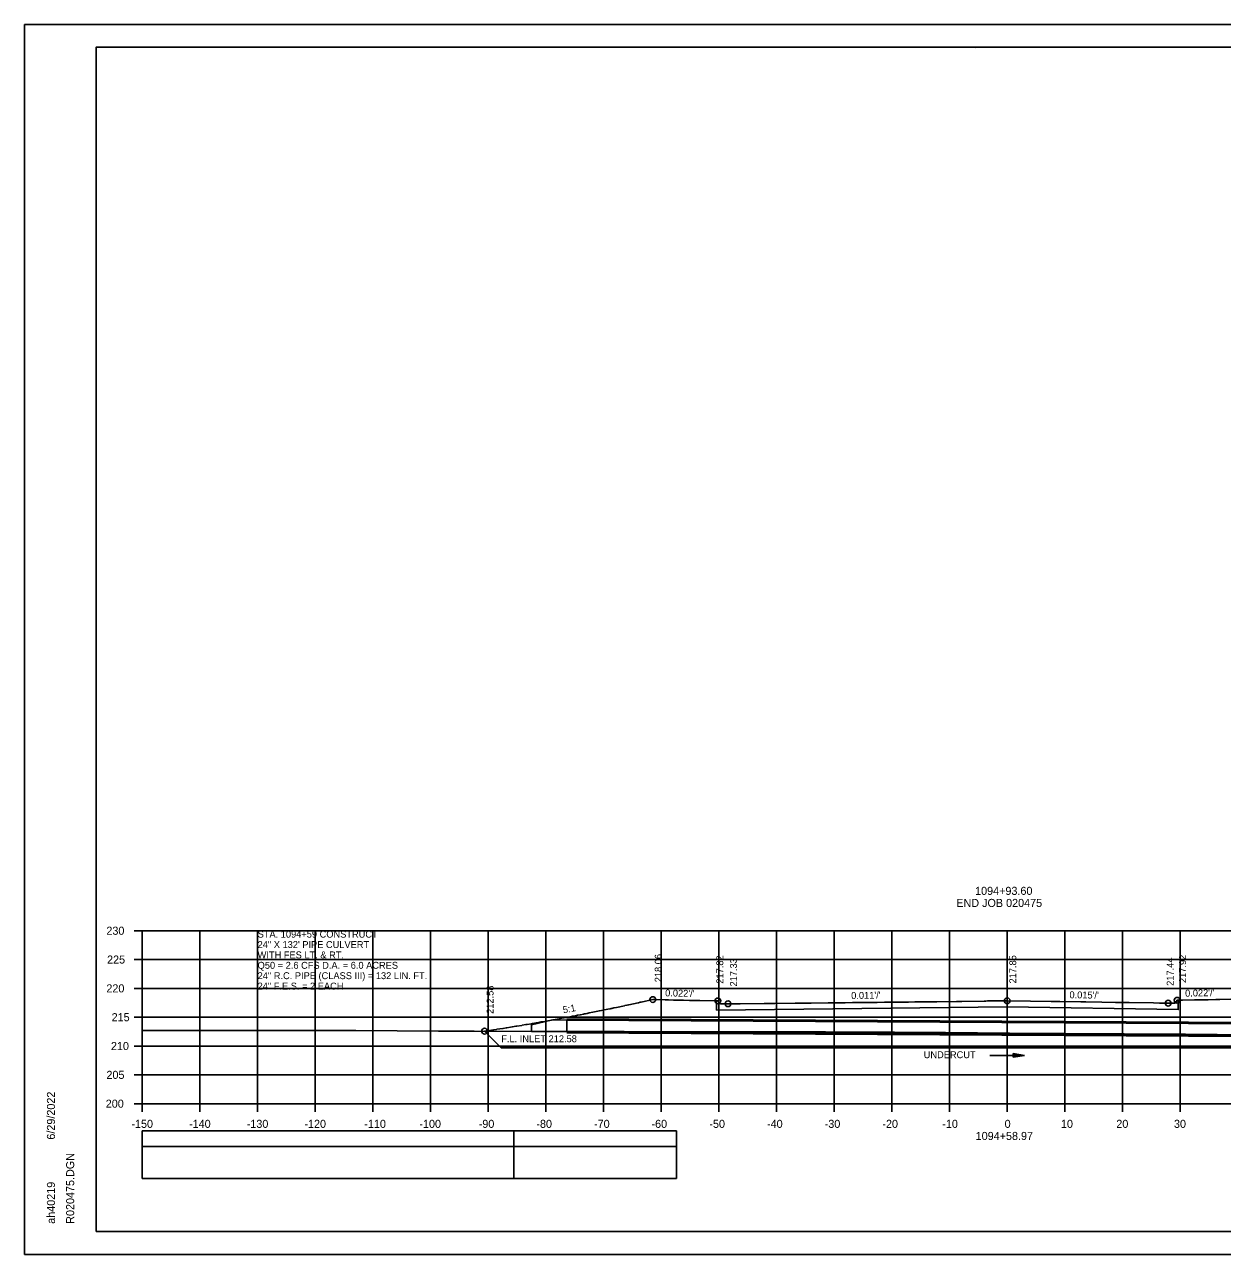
# Model space of a CAD drawing. Extents: x 1386544 to 1388153, y 379785 to 390999.
# Drawn here: x 1387189.3 to 1387397, y 390785.6 to 390998.9 of the extents above; entities that cross this region are included whole.
import ezdxf

# ---------------------------------------------------------------- set-up
doc = ezdxf.new("R2010")
doc.units = 0
for name, color, linetype in [('R_Alt Surface', 7, 'Continuous'), ('R_Axis', 7, 'Continuous'), ('R_Axis Annot', 7, 'Continuous'), ('R_Border', 7, 'Continuous'), ('R_Dimension', 7, 'Continuous'), ('R_Exist Surface', 7, 'Continuous'), ('R_Fin Surface', 7, 'Continuous'), ('R_Grid', 7, 'Continuous'), ('R_No Plot', 7, 'Continuous'), ('R_Striping', 7, 'Continuous'), ('R_Water', 7, 'Continuous'), ('R_Water Annot', 7, 'Continuous'), ('R_Xsect Elev', 7, 'Continuous'), ('R_Xsect Slope', 7, 'Continuous')]:
    doc.layers.add(name, color=color, linetype=linetype)

msp = doc.modelspace()

# ---------------------------------------------------------------- linework, layer by layer
at = {"layer": 'R_Alt Surface'}
msp.add_lwpolyline([(1387309.26, 390829.57), (1387309.26, 390827.98), (1387359.68, 390828.52), (1387389.33, 390828.08), (1387389.33, 390829.68)], dxfattribs=at)
at = {"layer": 'R_Axis'}
for p, q in [((1387208.28, 390841.75), (1387209.68, 390841.75)), ((1387209.68, 390811.75), (1387209.68, 390841.75)), ((1387208.28, 390836.75), (1387209.68, 390836.75)), ((1387208.28, 390831.75), (1387209.68, 390831.75)), ((1387208.28, 390826.75), (1387209.68, 390826.75)), ((1387208.28, 390821.75), (1387209.68, 390821.75)), ((1387208.28, 390816.75), (1387209.68, 390816.75)), ((1387208.28, 390811.75), (1387209.68, 390811.75)), ((1387209.68, 390811.75), (1387509.68, 390811.75)), ((1387209.68, 390810.35), (1387209.68, 390811.75)), ((1387219.68, 390810.35), (1387219.68, 390811.75)), ((1387229.68, 390810.35), (1387229.68, 390811.75)), ((1387239.68, 390810.35), (1387239.68, 390811.75)), ((1387249.68, 390810.35), (1387249.68, 390811.75)), ((1387259.68, 390810.35), (1387259.68, 390811.75)), ((1387269.68, 390810.35), (1387269.68, 390811.75)), ((1387279.68, 390810.35), (1387279.68, 390811.75)), ((1387289.68, 390810.35), (1387289.68, 390811.75)), ((1387299.68, 390810.35), (1387299.68, 390811.75)), ((1387309.68, 390810.35), (1387309.68, 390811.75)), ((1387319.68, 390810.35), (1387319.68, 390811.75)), ((1387329.68, 390810.35), (1387329.68, 390811.75)), ((1387339.68, 390810.35), (1387339.68, 390811.75)), ((1387349.68, 390810.35), (1387349.68, 390811.75)), ((1387359.68, 390810.35), (1387359.68, 390811.75)), ((1387369.68, 390810.35), (1387369.68, 390811.75)), ((1387379.68, 390810.35), (1387379.68, 390811.75)), ((1387389.68, 390810.35), (1387389.68, 390811.75))]:
    msp.add_line(p, q, dxfattribs=at)
at = {"layer": 'R_Axis Annot'}
for points in [[(1387209.68, 390804.31), (1387274.11, 390804.31), (1387274.11, 390807.02), (1387209.68, 390807.02)], [(1387209.68, 390798.78), (1387274.11, 390798.78), (1387274.11, 390804.31), (1387209.68, 390804.31)]]:
    msp.add_lwpolyline(points, close=True, dxfattribs=at)
at = {"layer": 'R_Border'}
for p, q in [((1387201.68, 390995.04), (1387517.86, 390995.04)), ((1387201.68, 390789.58), (1387201.68, 390995.04)), ((1387354.2, 390994.78), (1387354.2, 390994.78)), ((1387354.2, 390994.78), (1387354.2, 390994.78)), ((1387201.68, 390789.58), (1387201.68, 390789.58)), ((1387517.86, 390789.58), (1387201.68, 390789.58))]:
    msp.add_line(p, q, dxfattribs=at)
at = {"layer": 'R_Dimension'}
msp.add_line((1387269.04, 390824.33), (1387271.93, 390821.44), dxfattribs=at)
msp.add_lwpolyline([(1387427.15, 390821.44), (1387271.93, 390821.44)], dxfattribs=at)
at = {"layer": 'R_Exist Surface'}
msp.add_lwpolyline([(1387209.68, 390824.43), (1387221.73, 390824.43), (1387225.46, 390824.44), (1387244.97, 390824.44), (1387246.72, 390824.44), (1387261.02, 390824.35), (1387264.76, 390824.34), (1387265.83, 390824.34), (1387267.24, 390824.34), (1387286.63, 390824.28), (1387293.26, 390824.28), (1387307.41, 390824.24), (1387318.13, 390824.24), (1387328.16, 390824.22), (1387340.13, 390824.14), (1387348.97, 390824.07), (1387360.08, 390824), (1387369.78, 390823.93), (1387379.94, 390823.85), (1387390.57, 390823.78), (1387401.56, 390823.69)], dxfattribs=at)
at = {"layer": 'R_Fin Surface'}
msp.add_lwpolyline([(1387269.04, 390824.33), (1387269.07, 390824.34), (1387269.07, 390824.34), (1387270.62, 390824.56), (1387270.64, 390824.57), (1387271.09, 390824.64), (1387271.16, 390824.65), (1387272.2, 390824.81), (1387272.24, 390824.81), (1387272.76, 390824.9), (1387272.88, 390824.91), (1387273.54, 390825.02), (1387273.82, 390825.06), (1387273.89, 390825.08), (1387274.47, 390825.17), (1387274.58, 390825.19), (1387274.62, 390825.19), (1387275.47, 390825.33), (1387275.58, 390825.35), (1387276.2, 390825.46), (1387276.4, 390825.49), (1387277.15, 390825.62), (1387277.32, 390825.65), (1387277.98, 390825.76), (1387278.22, 390825.8), (1387278.87, 390825.92), (1387279.11, 390825.96), (1387279.79, 390826.08), (1387280.06, 390826.13), (1387280.63, 390826.23), (1387280.95, 390826.29), (1387281.64, 390826.42), (1387281.95, 390826.47), (1387282.42, 390826.56), (1387282.85, 390826.64), (1387283.53, 390826.77), (1387283.87, 390826.83), (1387284.26, 390826.91), (1387284.81, 390827.01), (1387285.16, 390827.08), (1387285.66, 390827.18), (1387286.17, 390827.28), (1387286.34, 390827.31), (1387286.52, 390827.35), (1387286.83, 390827.41), (1387287.2, 390827.48), (1387287.81, 390827.61), (1387288.7, 390827.79), (1387288.92, 390827.83), (1387289.31, 390827.91), (1387289.79, 390828.01), (1387290.77, 390828.21), (1387290.83, 390828.22), (1387290.97, 390828.25), (1387291.1, 390828.28), (1387291.48, 390828.36), (1387291.92, 390828.45), (1387293.28, 390828.74), (1387293.36, 390828.76), (1387293.72, 390828.83), (1387294.04, 390828.9), (1387295.69, 390829.26), (1387295.73, 390829.27), (1387296.04, 390829.33), (1387296.21, 390829.37), (1387298.2, 390829.81), (1387298.44, 390829.81), (1387300.33, 390829.77), (1387300.8, 390829.76), (1387300.9, 390829.75), (1387300.93, 390829.75), (1387301.78, 390829.73), (1387303.52, 390829.7), (1387304.6, 390829.67), (1387306.2, 390829.64), (1387306.24, 390829.64), (1387306.34, 390829.63), (1387308.91, 390829.58), (1387308.99, 390829.58), (1387309, 390829.58), (1387309.19, 390829.57), (1387309.26, 390829.57), (1387309.3, 390829.57), (1387309.47, 390829.57), (1387309.48, 390829.57), (1387309.54, 390829.51), (1387309.93, 390829.07), (1387310.46, 390829.07), (1387311.25, 390829.08), (1387311.25, 390829.08), (1387311.25, 390829.08), (1387312.39, 390829.09), (1387312.42, 390829.09), (1387313.25, 390829.09), (1387313.29, 390829.09), (1387313.35, 390829.09), (1387317.5, 390829.13), (1387317.63, 390829.13), (1387317.85, 390829.13), (1387318.89, 390829.14), (1387319.05, 390829.14), (1387319.27, 390829.14), (1387319.36, 390829.14), (1387322.9, 390829.17), (1387323.12, 390829.18), (1387323.64, 390829.18), (1387324.84, 390829.19), (1387325.08, 390829.2), (1387325.7, 390829.2), (1387328.62, 390829.23), (1387328.71, 390829.23), (1387328.98, 390829.23), (1387329.97, 390829.25), (1387331.27, 390829.26), (1387331.54, 390829.26), (1387332.85, 390829.28), (1387335.12, 390829.3), (1387335.38, 390829.3), (1387337.12, 390829.32), (1387338.38, 390829.34), (1387338.59, 390829.34), (1387340.21, 390829.35), (1387342.43, 390829.38), (1387342.56, 390829.38), (1387343.67, 390829.4), (1387346.51, 390829.43), (1387346.95, 390829.44), (1387347.48, 390829.44), (1387350.88, 390829.49), (1387351.59, 390829.49), (1387351.78, 390829.5), (1387355.66, 390829.55), (1387355.94, 390829.55), (1387356.24, 390829.56), (1387356.4, 390829.56), (1387359.67, 390829.6), (1387359.67, 390829.6), (1387359.68, 390829.6), (1387359.69, 390829.6), (1387363.68, 390829.54), (1387363.68, 390829.54), (1387363.68, 390829.54), (1387367.28, 390829.48), (1387368.23, 390829.47), (1387368.43, 390829.47), (1387368.77, 390829.46), (1387372.44, 390829.4), (1387373.17, 390829.39), (1387373.33, 390829.39), (1387376.08, 390829.35), (1387378.46, 390829.31), (1387379.42, 390829.3), (1387380.8, 390829.28), (1387385.02, 390829.22), (1387385.04, 390829.22), (1387386.06, 390829.21), (1387386.3, 390829.2), (1387387.58, 390829.19), (1387387.58, 390829.19), (1387388.75, 390829.17), (1387388.9, 390829.37), (1387389.14, 390829.68), (1387389.29, 390829.68), (1387389.33, 390829.68), (1387389.75, 390829.69), (1387389.75, 390829.69), (1387389.87, 390829.69), (1387390.06, 390829.69), (1387390.08, 390829.69), (1387392.16, 390829.74), (1387392.92, 390829.75), (1387392.97, 390829.76), (1387393.07, 390829.76), (1387394.53, 390829.79), (1387395.85, 390829.82), (1387396.57, 390829.83), (1387398.44, 390829.88)], dxfattribs=at)
at = {"layer": 'R_Grid'}
for p, q in [((1387209.68, 390841.75), (1387509.68, 390841.75)), ((1387209.68, 390811.75), (1387209.68, 390841.75)), ((1387219.68, 390811.75), (1387219.68, 390841.75)), ((1387229.68, 390811.75), (1387229.68, 390841.75)), ((1387239.68, 390811.75), (1387239.68, 390841.75)), ((1387249.68, 390811.75), (1387249.68, 390841.75)), ((1387259.68, 390811.75), (1387259.68, 390841.75)), ((1387269.68, 390811.75), (1387269.68, 390841.75)), ((1387279.68, 390811.75), (1387279.68, 390841.75)), ((1387289.68, 390811.75), (1387289.68, 390841.75)), ((1387299.68, 390811.75), (1387299.68, 390841.75)), ((1387309.68, 390811.75), (1387309.68, 390841.75)), ((1387319.68, 390811.75), (1387319.68, 390841.75)), ((1387329.68, 390811.75), (1387329.68, 390841.75)), ((1387339.68, 390811.75), (1387339.68, 390841.75)), ((1387349.68, 390811.75), (1387349.68, 390841.75)), ((1387359.68, 390811.75), (1387359.68, 390841.75)), ((1387369.68, 390811.75), (1387369.68, 390841.75)), ((1387379.68, 390811.75), (1387379.68, 390841.75)), ((1387389.68, 390811.75), (1387389.68, 390841.75)), ((1387209.68, 390836.75), (1387509.68, 390836.75)), ((1387209.68, 390831.75), (1387509.68, 390831.75)), ((1387209.68, 390826.75), (1387509.68, 390826.75)), ((1387209.68, 390821.75), (1387509.68, 390821.75)), ((1387209.68, 390816.75), (1387509.68, 390816.75)), ((1387209.68, 390811.75), (1387509.68, 390811.75))]:
    msp.add_line(p, q, dxfattribs=at)
at = {"layer": 'R_No Plot'}
for p, q in [((1387189.28, 390998.94), (1387522.61, 390998.94)), ((1387283.32, 390826.46), (1387414.98, 390825.73)), ((1387283.31, 390824.04), (1387414.96, 390823.31)), ((1387189.28, 390785.61), (1387522.61, 390785.61))]:
    msp.add_line(p, q, dxfattribs=at)
for points in [[(1387189.27, 390998.94), (1387522.61, 390998.94), (1387522.61, 390785.6), (1387189.27, 390785.6)], [(1387435.6, 390995.04), (1387455.22, 390995.04), (1387455.22, 390985.16), (1387471.33, 390985.16), (1387494.53, 390985.16), (1387494.53, 390960.83), (1387517.86, 390960.83), (1387517.86, 390789.58), (1387201.68, 390789.58), (1387201.68, 390995.04)]]:
    msp.add_lwpolyline(points, close=True, dxfattribs=at)
for centre in [(1387298.2, 390829.81), (1387309.48, 390829.57), (1387311.25, 390829.08), (1387359.68, 390829.6), (1387387.58, 390829.19), (1387389.14, 390829.68), (1387269.04, 390824.33)]:
    msp.add_circle(centre, 0.5, dxfattribs=at)
at = {"layer": 'R_Striping'}
for points in [[(1387274.11, 390804.31), (1387302.3, 390804.31), (1387302.3, 390807.02), (1387274.11, 390807.02)], [(1387274.11, 390798.79), (1387302.3, 390798.79), (1387302.3, 390804.31), (1387274.11, 390804.31)]]:
    msp.add_lwpolyline(points, close=True, dxfattribs=at)
at = {"layer": 'R_Water'}
for p, q in [((1387283.32, 390826.25), (1387414.98, 390825.52)), ((1387283.31, 390824.25), (1387414.97, 390823.52)), ((1387356.68, 390820.13), (1387362.68, 390820.13)), ((1387360.68, 390820.43), (1387362.68, 390820.13)), ((1387360.68, 390820.43), (1387360.68, 390819.83)), ((1387360.68, 390820.43), (1387362.68, 390820.13)), ((1387360.68, 390820.43), (1387360.68, 390819.83)), ((1387360.68, 390820.38), (1387362.34, 390820.13)), ((1387360.68, 390820.38), (1387362.34, 390820.13)), ((1387360.68, 390820.33), (1387362, 390820.13)), ((1387360.68, 390820.33), (1387362, 390820.13)), ((1387360.68, 390820.28), (1387361.67, 390820.13)), ((1387360.68, 390820.28), (1387361.67, 390820.13)), ((1387360.68, 390820.23), (1387361.33, 390820.13)), ((1387360.68, 390820.23), (1387361.33, 390820.13)), ((1387360.68, 390820.18), (1387360.99, 390820.13)), ((1387360.68, 390820.18), (1387360.99, 390820.13)), ((1387360.68, 390819.83), (1387362.68, 390820.13)), ((1387360.68, 390820.03), (1387361.33, 390820.13)), ((1387360.68, 390819.93), (1387362, 390820.13)), ((1387360.68, 390819.88), (1387362.34, 390820.13)), ((1387360.68, 390819.98), (1387361.67, 390820.13)), ((1387360.68, 390820.08), (1387360.99, 390820.13)), ((1387360.68, 390819.83), (1387362.68, 390820.13)), ((1387360.68, 390820.03), (1387361.33, 390820.13)), ((1387360.68, 390819.93), (1387362, 390820.13)), ((1387360.68, 390819.88), (1387362.34, 390820.13)), ((1387360.68, 390819.98), (1387361.67, 390820.13)), ((1387360.68, 390820.08), (1387360.99, 390820.13))]:
    msp.add_line(p, q, dxfattribs=at)
msp.add_lwpolyline([(1387283.32, 390826.25), (1387283.31, 390824.25), (1387277.18, 390824.29), (1387277.19, 390825.41), (1387280.82, 390826.27)], close=True, dxfattribs=at)

# ---------------------------------------------------------------- texts
at = {"layer": 'R_Axis Annot'}
for s, p in [('END JOB 020475', (1387350.84, 390845.87)), ('1094+93.60', (1387354.1, 390847.97)), ('230', (1387203.45, 390841.05)), ('225', (1387203.57, 390836.05)), ('220', (1387203.45, 390831.05)), ('215', (1387204.36, 390826.05)), ('210', (1387204.24, 390821.05)), ('205', (1387203.46, 390816.05)), ('200', (1387203.34, 390811.05)), ('-150', (1387207.79, 390807.55)), ('-140', (1387217.79, 390807.55)), ('-130', (1387227.79, 390807.55)), ('-120', (1387237.79, 390807.55)), ('-110', (1387248.18, 390807.55)), ('-100', (1387257.73, 390807.55)), ('-90', (1387268.02, 390807.55)), ('-80', (1387278.02, 390807.55)), ('-70', (1387288.02, 390807.55)), ('-60', (1387297.98, 390807.55)), ('-50', (1387308.02, 390807.55)), ('-40', (1387318.02, 390807.55)), ('-30', (1387328.02, 390807.55)), ('-20', (1387338.02, 390807.55)), ('-10', (1387348.41, 390807.55)), ('0', (1387359.22, 390807.55)), ('10', (1387368.99, 390807.55)), ('20', (1387378.59, 390807.55)), ('30', (1387388.59, 390807.55)), ('1094+58.97', (1387354.2, 390805.45))]:
    msp.add_text(s, height=1.4, dxfattribs=at).set_placement(p)
at = {"layer": 'R_Border'}
for s, p in [('6/29/2022', (1387194.54, 390805.51)), ('R020475.DGN', (1387197.87, 390790.91)), ('ah40219', (1387194.54, 390790.91))]:
    msp.add_text(s, height=1.4, rotation=90, dxfattribs=at).set_placement(p)
at = {"layer": 'R_Dimension'}
msp.add_text('UNDERCUT', height=1.2, dxfattribs=at).set_placement((1387345.19, 390819.64))
at = {"layer": 'R_Water Annot'}
for s, p in [('STA. 1094+59 CONSTRUCT', (1387229.68, 390840.55)), ('24" X 132\' PIPE CULVERT', (1387229.68, 390838.75)), ('WITH FES LT. & RT.', (1387229.68, 390836.95)), ('Q50 = 2.6 CFS D.A. = 6.0 ACRES', (1387229.68, 390835.15)), ('24" R.C. PIPE (CLASS III) = 132 LIN. FT.', (1387229.68, 390833.35)), ('24" F.E.S. = 2 EACH', (1387229.68, 390831.55)), ('F.L. INLET 212.58', (1387271.93, 390822.41))]:
    msp.add_text(s, height=1.2, dxfattribs=at).set_placement(p)
at = {"layer": 'R_Xsect Elev'}
for s, p in [('218.06', (1387299.75, 390832.81)), ('217.82', (1387310.43, 390832.57)), ('217.33', (1387312.8, 390832.08)), ('217.85', (1387361.23, 390832.6)), ('217.44', (1387388.53, 390832.19)), ('217.92', (1387390.69, 390832.68)), ('212.58', (1387270.59, 390827.33))]:
    msp.add_text(s, height=1.2, rotation=90, dxfattribs=at).set_placement(p)
at = {"layer": 'R_Xsect Slope'}
for s, rotation, p in [("0.022'/'", 358.7641, (1387300.34, 390830.37)), ("0.011'/'", 0.62, (1387332.62, 390829.91)), ("0.015'/'", 359.1513, (1387370.46, 390830.04)), ("0.022'/'", 1.2393, (1387390.53, 390830.31)), ('5:1', 10.6445, (1387282.71, 390827.41))]:
    msp.add_text(s, height=1.2, rotation=rotation, dxfattribs=at).set_placement(p)

doc.saveas('drawing.dxf')
